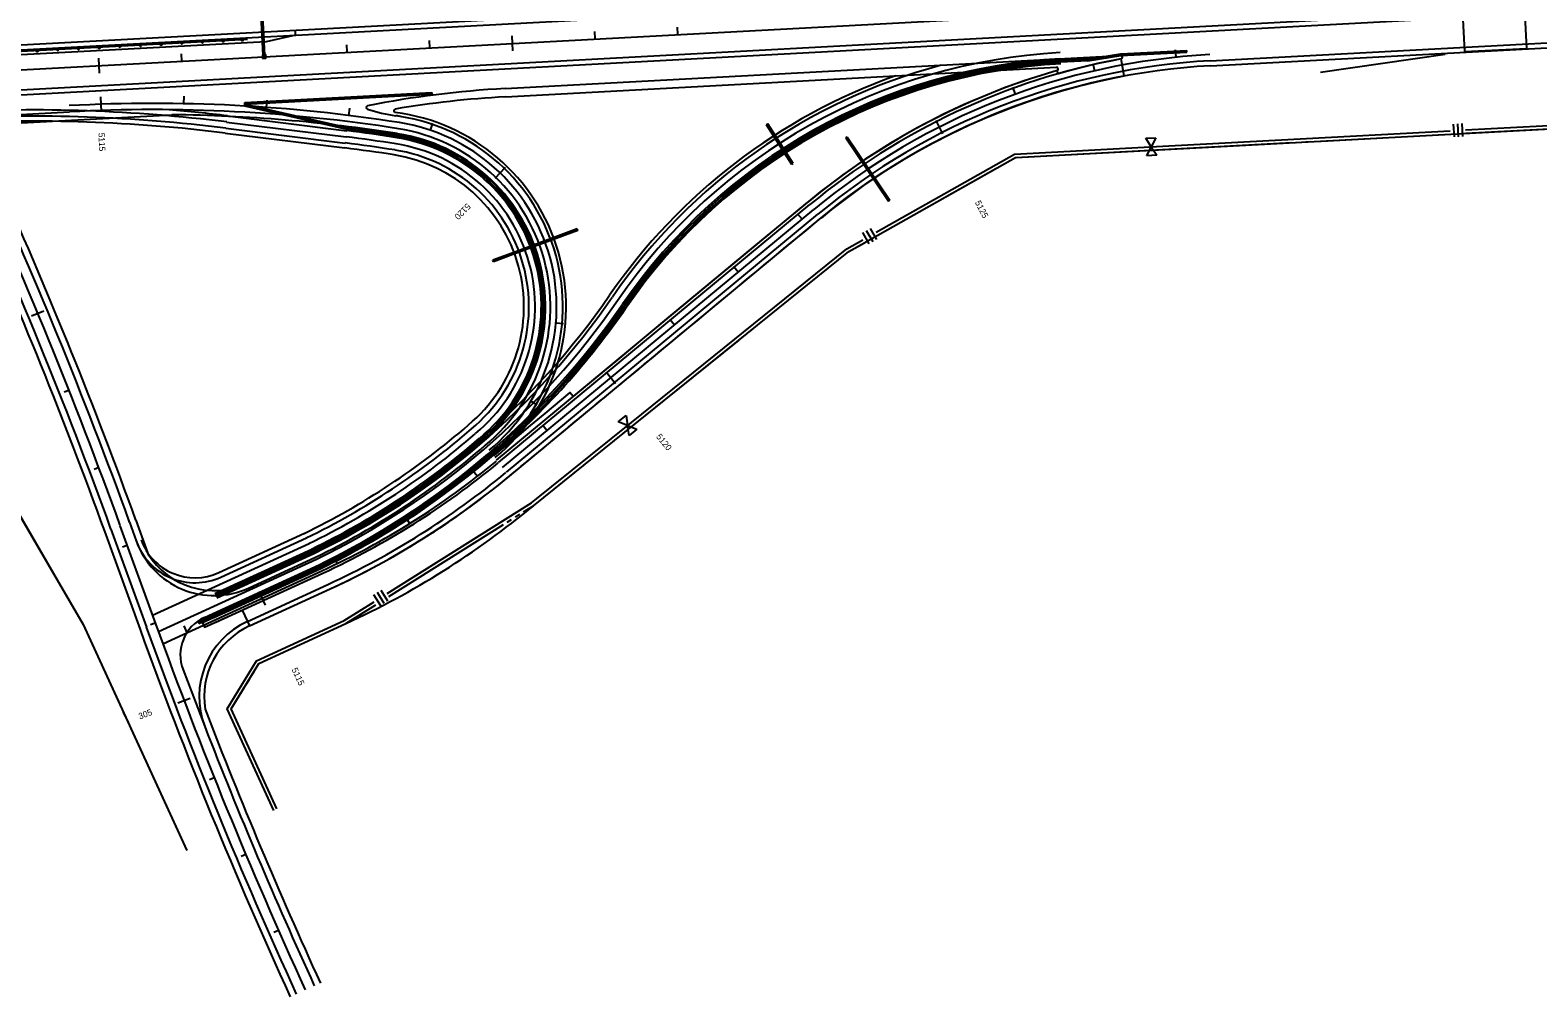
# Model space of a CAD drawing. Extents: x 192699 to 285914, y 194342 to 233219.
# Drawn here: x 262125 to 263947, y 206934 to 208102 of the extents above; entities that cross this region are included whole.
import ezdxf

# ---------------------------------------------------------------- set-up
doc = ezdxf.new("R2010")
doc.units = 0
for name, color, linetype in [('CENT LINE', 7, 'Continuous'), ('DRAINAGE', 7, 'Continuous'), ('GUARDRAIL', 7, 'Continuous'), ('HWY 149 STAGE 1B', 7, 'Continuous'), ('HWY 149 STAGE 2A', 7, 'Continuous'), ('R-W - CofA', 7, 'Continuous'), ('R_Proposed Guardrail', 7, 'Continuous'), ('ROAD', 7, 'Continuous'), ('SHOULDER', 7, 'Continuous'), ('STATIONING1', 7, 'Continuous'), ('STATIONING2', 7, 'Continuous')]:
    doc.layers.add(name, color=color, linetype=linetype)

msp = doc.modelspace()

# ---------------------------------------------------------------- linework, layer by layer
at = {"layer": 'CENT LINE'}
for p, q in [((260415, 207963), (266337.2, 208280.3)), ((262172.6, 208010.6), (262172.6, 208010.6)), ((262696, 207573.8), (263072.1, 207885.4)), ((262277, 207384.9), (262234.1, 207503.4)), ((262285.7, 207360.9), (262477.6, 207448.9))]:
    msp.add_line(p, q, dxfattribs=at)
for centre, radius, start, end in [((263594.3, 207255), 818.5, 93.0666, 129.6333), ((262274.8, 206103.5), 1909.9, 81.0667, 93.0665), ((262536.4, 207767.9), 225, 309.6333, 81.0667), ((256845.2, 205557.4), 5729.6, 19.85545, 24.68573), ((262079.6, 208316.9), 954.9, 294.6333, 309.6332), ((267665.9, 209330.9), 5729.6, 199.85545, 204.63334)]:
    msp.add_arc(centre, radius, start, end, dxfattribs=at)
at = {"layer": 'DRAINAGE'}
for p, q in [((262406.9, 208071.7), (262401.3, 208177.6)), ((262408.9, 208071.8), (262403.3, 208177.7)), ((263110.8, 207971.8), (263162.2, 207895.4)), ((263112.5, 207972.9), (263163.8, 207896.6)), ((262786.3, 207861.9), (262707.6, 207832.6)), ((262787, 207860.1), (262708.3, 207830.8))]:
    msp.add_line(p, q, dxfattribs=at)
msp.add_lwpolyline([(262406.1, 208067.7), (262410.1, 208067.9), (262409.9, 208071.9), (262405.9, 208071.7)], close=True, dxfattribs=at)
for points in [[(263110.8, 207971.8), (263112.5, 207972.9)], [(263162.2, 207895.4), (263163.8, 207896.6)], [(262787, 207860.1), (262786.3, 207861.9)], [(262708.3, 207830.8), (262707.6, 207832.6)]]:
    msp.add_lwpolyline(points, dxfattribs=at)
at = {"layer": 'GUARDRAIL'}
msp.add_line((263834.7, 208072.4), (263684.1, 208050.6), dxfattribs=at)
at = {"layer": 'HWY 149 STAGE 1B'}
msp.add_line((262781.3, 207659.5), (262777.5, 207664.1), dxfattribs=at)
at = {"layer": 'HWY 149 STAGE 2A'}
for p, q in [((263403.1, 208067), (263370.1, 208065.2)), ((263402.9, 208067), (263442.6, 208073.1)), ((263403.2, 208065), (263442.9, 208071.1)), ((263442.8, 208073.1), (263522.7, 208077.4)), ((263442.9, 208071.1), (263522.8, 208075.4)), ((263447.2, 208046.5), (263443.4, 208067.2)), ((263522.8, 208075.4), (263522.7, 208077.4)), ((263403.2, 208065), (263370.2, 208063.2)), ((262384.3, 208010.5), (262384.7, 208012.4)), ((262384.3, 208010.5), (262507.9, 207982.4)), ((262384.6, 208014.4), (262610.6, 208026.5)), ((262384.7, 208012.4), (262384.6, 208014.4)), ((262384.7, 208012.4), (262610.7, 208024.5)), ((262384.7, 208012.4), (262508.4, 207984.4)), ((262610.6, 208026.5), (262610.7, 208024.5)), ((262363.7, 207998.3), (262507.9, 207980.4)), ((262361.1, 207977.5), (262505.3, 207959.6)), ((262361.8, 207983.4), (262506, 207965.5)), ((262362.7, 207990.9), (262506.9, 207973)), ((263015, 207987.6), (263016.7, 207988.7)), ((263045.5, 207939.6), (263015, 207987.6)), ((263047.1, 207940.7), (263016.7, 207988.7)), ((263045.5, 207939.6), (263047.1, 207940.7)), ((262707.6, 207832.6), (262684.3, 207824)), ((262708.3, 207830.8), (262685, 207822.1)), ((262685, 207822.1), (262684.3, 207824)), ((262353.1, 207446.8), (262456.8, 207494.3)), ((262355.6, 207441.3), (262459.3, 207488.8)), ((262273.2, 207395.3), (262462.4, 207482)), ((262348.4, 207421.5), (262465.5, 207475.2)), ((262349.2, 207419.7), (262466.4, 207473.4)), ((262350.1, 207417.9), (262467.2, 207471.6)), ((262350.9, 207416.1), (262468, 207469.8)), ((262280.4, 207375.5), (262471.1, 207462.9)), ((262328.5, 207387.1), (262475.1, 207454.3)), ((262329.3, 207385.3), (262475.9, 207452.5)), ((262335.8, 207392.7), (262474.3, 207456.1)), ((262349.2, 207419.7), (262350.1, 207417.9)), ((262381.5, 207401.5), (262387.8, 207387.9)), ((262328.5, 207387.1), (262329.3, 207385.3)), ((262310, 207329.3), (262336.3, 207260.8))]:
    msp.add_line(p, q, dxfattribs=at)
msp.add_lwpolyline([(262381.5, 207401.5), (262387.8, 207387.9), (262390.3, 207382.4), (262487.6, 207427), (262504.4, 207434.9), (262518.6, 207441.9), (262534.3, 207450), (262551, 207458.9), (262564.3, 207466.3), (262578.2, 207474.5), (262589.6, 207481.3), (262604.7, 207490.7), (262619.6, 207500.4), (262631.2, 207508.1), (262641, 207514.9), (262646.6, 207518.9), (262651.1, 207522.2), (262656.8, 207526.2), (262669.4, 207535.6), (262673.2, 207538.5), (262680.5, 207544.1), (262690.7, 207552.1), (262700.7, 207560.2), (262705.1, 207563.9), (262714.6, 207571.7), (262718.7, 207575.2), (262725.2, 207580.5), (262733.4, 207587.3), (262745.8, 207597.5), (262751.4, 207602.3), (262756.9, 207606.7), (262763.8, 207612.5), (262769.2, 207616.9), (262776.1, 207622.7), (262783.9, 207629.1), (262789.6, 207633.9), (262796.7, 207639.7), (262801, 207643.3), (262805.5, 207647), (262809.7, 207650.5), (262814.4, 207654.4), (262818.8, 207658), (262826.5, 207664.4), (262833.9, 207670.5), (262837.7, 207673.7), (262842.9, 207678), (262848.1, 207682.3), (262853.7, 207687), (262860.5, 207692.6), (262866.5, 207697.6), (262872.1, 207702.2), (262877.5, 207706.6), (262887.4, 207714.9), (262895.2, 207721.4), (262899.3, 207724.8), (262910.2, 207733.7), (262921.2, 207742.8), (262931, 207751), (262944.3, 207762), (262957.4, 207772.9), (262967.9, 207781.6), (262979.7, 207791.3), (262990.9, 207800.6), (263003.4, 207810.9), (263014.2, 207819.9), (263024, 207828), (263036, 207838), (263048.9, 207848.7), (263062.3, 207859.7), (263076.4, 207871.4), (263091.1, 207883.4), (263102, 207892), (263113.7, 207900.8), (263125, 207909.1), (263136.1, 207916.9), (263150.4, 207926.7), (263166.7, 207937.1), (263181.4, 207946.1), (263197.9, 207955.6), (263216.1, 207965.8), (263236.7, 207976.2), (263260, 207987.4), (263281.5, 207996.8), (263309.9, 208008.2), (263329.8, 208015.3), (263349, 208021.7), (263371.3, 208028.5), (263391.8, 208034.3), (263415.3, 208040), (263437.5, 208044.6), (263447.2, 208046.5), (263443.4, 208067.2), (263414.9, 208061.4), (263383.3, 208053.7), (263367.1, 208049), (263365.9, 208053), (263333.7, 208043.2), (263303.3, 208032.5), (263253.7, 208012), (263228.6, 208000.4), (263194.8, 207982.6), (263165.4, 207965.8), (263133.9, 207945.6), (263114, 207932), (263079.7, 207906.4), (263056.3, 207887.1), (263002.2, 207842.5), (262945.8, 207795.7), (262894.2, 207753.1), (262834.9, 207703.9), (262784.3, 207662), (262781.3, 207659.5), (262777.5, 207664.1), (262747, 207638.8), (262729.4, 207624.3), (262715.5, 207612.8), (262702.9, 207602.3), (262692.9, 207594.1), (262685.6, 207588), (262684.9, 207588.9), (262666.5, 207573.4), (262654.3, 207563.5), (262637.7, 207550.6), (262617.6, 207535.8), (262590.4, 207516.7), (262567.1, 207501.9), (262537.6, 207484), (262513.7, 207470.7), (262492.6, 207459.6), (262440.8, 207435.2), (262388.3, 207411.2), (262333.6, 207386.1), (262336.1, 207380.7)], close=True, dxfattribs=at)
for centre, radius, start, end in [((263406.8, 207381.2), 694.5, 93.0666, 145.4413), ((263406.8, 207381.2), 687, 93.0666, 145.4413), ((263406.8, 207381.2), 685, 93.0666, 145.4413), ((263406.8, 207381.2), 702, 104.9323, 145.4413), ((263406.8, 207381.2), 683, 93.0666, 145.4413), ((263406.8, 207381.2), 681, 93.0666, 145.4413), ((263406.8, 207381.2), 706, 109.5458, 145.4413), ((262127.4, 206095.6), 1909.9, 82.9209, 93.0665), ((262127.4, 206095.6), 1902.4, 82.9209, 93.0665), ((262127.4, 206095.6), 1917.4, 82.9209, 85.035), ((262127.4, 206095.6), 1896.4, 82.9209, 93.0665), ((262274.8, 206103.5), 1891.4, 81.0667, 82.9209), ((262274.8, 206103.5), 1893.4, 81.0667, 82.9209), ((262274.8, 206103.5), 1895.4, 81.0667, 82.9209), ((262536.4, 207767.9), 210.5, 309.6333, 81.0667), ((262274.8, 206103.5), 1870.4, 81.0667, 82.9209), ((262274.8, 206103.5), 1876.4, 81.0667, 82.9209), ((262274.8, 206103.5), 1883.9, 81.0667, 82.9209), ((262536.4, 207767.9), 191.5, 309.6333, 81.0667), ((262536.4, 207767.9), 199, 309.6333, 81.0667), ((262536.4, 207767.9), 206.5, 309.6333, 81.0667), ((262536.4, 207767.9), 208.5, 309.6333, 81.0667), ((262536.4, 207767.9), 185.5, 309.6333, 81.0667), ((262061.9, 208307.6), 927, 295.8567, 325.4413), ((262061.9, 208307.6), 931, 295.8567, 325.4413), ((262061.9, 208307.6), 938.5, 295.8567, 325.4413), ((262061.9, 208307.6), 946, 295.8567, 325.4413), ((262061.9, 208307.6), 948, 295.8567, 325.4413), ((262061.9, 208307.6), 950, 295.8567, 325.4413), ((262061.9, 208307.6), 952, 310.912, 325.4413), ((262061.9, 208307.6), 904.1, 295.8567, 310.9785), ((262061.9, 208307.6), 910.1, 295.8567, 310.9696), ((262061.9, 208307.6), 917.6, 295.8567, 310.9325), ((262061.9, 208307.6), 925, 295.8567, 310.9479), ((262061.9, 208307.6), 927, 295.8567, 310.9451), ((262061.9, 208307.6), 929, 295.8567, 310.9423), ((262061.9, 208307.6), 946, 295.8567, 304.8463), ((262324.4, 207509.5), 75, 199.6096, 294.6334), ((262324.4, 207509.5), 69, 199.6096, 294.6334), ((262356.7, 207347.2), 50, 114.6334, 200.9751)]:
    msp.add_arc(centre, radius, start, end, dxfattribs=at)
at = {"layer": 'R-W - CofA'}
for p, q in [((263844.6, 207988.4), (263845.5, 207972.9)), ((263849.8, 207988.7), (263850.6, 207973.2)), ((263855, 207989), (263855.8, 207973.5)), ((263473.2, 207971.3), (263485.4, 207972)), ((263479.8, 207961.1), (263473.2, 207971.3)), ((263474.3, 207950.2), (263479.8, 207961.1)), ((263485.4, 207972), (263479.8, 207961.1)), ((263479.8, 207961.1), (263486.5, 207950.9)), ((263486.5, 207950.9), (263474.3, 207950.2)), ((263131, 207857.4), (263138.7, 207843.9)), ((263135.5, 207860), (263143.2, 207846.5)), ((263140, 207862.5), (263147.7, 207849)), ((262733.4, 207527.5), (263114.4, 207834.4)), ((262835.7, 207628.8), (262845.2, 207636.5)), ((262847, 207624.4), (262835.7, 207628.8)), ((262845.2, 207636.5), (262847, 207624.4)), ((262848.9, 207612.3), (262847, 207624.4)), ((262847, 207624.4), (262858.4, 207620)), ((262858.4, 207620), (262848.9, 207612.3)), ((262540.1, 207420.2), (262548.4, 207407.1)), ((262544.5, 207423), (262552.8, 207409.8)), ((262548.9, 207425.7), (262557.2, 207412.6)), ((262189.4, 207384), (262314.5, 207111.3)), ((262401.7, 207337.1), (262506.8, 207385.2)), ((262423.5, 207161.4), (262368.2, 207282.1))]:
    msp.add_line(p, q, dxfattribs=at)
for points in [[(263114.4, 207834.4), (263315.8, 207948.2), (264014.8, 207985.6), (264712.2, 208053), (266209.5, 208143.2), (266337.2, 208150.1)], [(263859.5, 207981.4), (264014.5, 207989.7), (264219.8, 208009.6)], [(263485.9, 207961.4), (263840.9, 207980.4)], [(263677.8, 207967.5), (263841.1, 207976.3)], [(263859.7, 207977.3), (264014.8, 207985.6), (264023, 207986.4)], [(263147.5, 207857.8), (263314.6, 207952.2), (263485.9, 207961.4)], [(263316.7, 207948.2), (263486.1, 207957.3)], [(263486.1, 207957.3), (263649.5, 207966)], [(263654.7, 207966.3), (263661, 207966.6)], [(263666.3, 207966.9), (263672.6, 207967.3)], [(263296.5, 207937.2), (263302, 207940.3)], [(263306.5, 207942.9), (263312, 207946)], [(263149.5, 207854.2), (263291.9, 207934.6)], [(261881.6, 207911.4), (262189.4, 207384)], [(262851.8, 207628.2), (263112.1, 207837.8), (263131.2, 207848.6)], [(263003.9, 207745.4), (263114.4, 207834.4), (263133.3, 207845)], [(262994.9, 207738.1), (262999.8, 207742.1)], [(262854.4, 207625), (262981.8, 207727.6)], [(262985.9, 207730.9), (262990.8, 207734.8)], [(262556.5, 207421.4), (262730.9, 207530.9), (262851.8, 207628.2)], [(262721.3, 207520), (262733.4, 207527.5), (262733.4, 207527.5), (262854.4, 207625)], [(262079.3, 207572.8), (262157.9, 207438.1)], [(262558.7, 207417.9), (262697.2, 207504.9)], [(262701.7, 207507.6), (262707, 207511)], [(262711.5, 207513.8), (262716.8, 207517.2)], [(262157.8, 207438.1), (262189.4, 207384), (262235.7, 207283)], [(262419.8, 207159.6), (262363.5, 207282.3), (262398.8, 207340.3), (262504.8, 207388.9), (262540.8, 207411.5)], [(262399, 207332.6), (262401.7, 207337.1), (262506.8, 207385.2), (262506.8, 207385.2), (262543, 207407.9)], [(262368.2, 207282.1), (262401.7, 207337.1)], [(262393, 207322.7), (262396.2, 207328.1)], [(262423.5, 207161.4), (262368.2, 207282.1), (262384.2, 207308.3)], [(262386.9, 207312.8), (262390.2, 207318.2)], [(262237.8, 207278.4), (262240.3, 207273)], [(262242.4, 207268.4), (262244.9, 207262.9)], [(262247, 207258.4), (262314.5, 207111.3)]]:
    msp.add_lwpolyline(points, dxfattribs=at)
msp.add_arc((262079.6, 208316.9), 1024.9, 294.6333, 309.6332, dxfattribs=at)
at = {"layer": 'R_Proposed Guardrail'}
for p, q in [((262446, 208095.8), (262445.7, 208101.8)), ((262410.4, 208087.9), (261830.6, 208056.9)), ((262387.8, 208090.7), (261838.6, 208061.3)), ((262446, 208095.8), (262410.4, 208087.9))]:
    msp.add_line(p, q, dxfattribs=at)
for centre in [(262258.6, 208083), (262283.6, 208084.4), (262308.5, 208085.7), (262333.5, 208087), (262358.5, 208088.4), (262381.7, 208089.6), (262133.8, 208076.3), (262158.8, 208077.7), (262183.7, 208079), (262208.7, 208080.4), (262233.7, 208081.7)]:
    msp.add_circle(centre, 0.75, dxfattribs=at)
at = {"layer": 'ROAD'}
for p, q in [((260415, 207993), (266337.2, 208310.3)), ((260415, 207932.9), (266337.2, 208250.2)), ((263550.9, 208064.9), (264180, 208098.6)), ((262699.1, 208031.3), (263442.9, 208071.1)), ((263858.3, 208075.9), (263933.2, 208079.9)), ((260415, 207908.9), (262173, 208003.1)), ((262691.2, 207579.6), (263067.4, 207891.2)), ((262700.7, 207568.1), (263076.9, 207879.6)), ((262245.4, 207507.5), (262253.5, 207485.1)), ((262222.8, 207499.4), (262265.7, 207380.8)), ((262389.3, 207428.1), (262470.1, 207465.2)), ((262347.3, 207392.4), (262476.4, 207451.6)), ((262349.8, 207387), (262478.9, 207446.1)), ((262387.8, 207387.9), (262485.1, 207432.5))]:
    msp.add_line(p, q, dxfattribs=at)
for points in [[(263855.8, 208122.8), (263858.3, 208075.9)], [(263930.7, 208126.8), (263933.2, 208079.9)]]:
    msp.add_lwpolyline(points, dxfattribs=at)
for centre, radius, start, end in [((263594.3, 207255), 826, 100.5228, 129.6333), ((263443, 208069.1), 2, 280.5228, 93.0667), ((263594.3, 207255), 811, 93.0666, 129.6333), ((262762.3, 206851), 1182, 93.0667, 101.1891), ((262533.4, 208008.5), 2, 101.1891, 251.8688), ((262274.8, 206103.5), 1902.4, 81.0667, 93.0665), ((262600.4, 208213.3), 217.5, 251.8688, 261.2259), ((262274.8, 206103.5), 1917.4, 81.0667, 81.2259), ((262536.4, 207767.9), 232.5, 309.6333, 81.0667), ((262536.4, 207767.9), 217.5, 309.6333, 81.0667), ((256845.2, 205557.4), 5717.6, 19.8555, 24.6857), ((256845.2, 205557.4), 5741.6, 19.85545, 24.68573), ((262061.9, 208307.6), 936, 295.8567, 310.9325), ((262061.9, 208307.6), 951, 295.8567, 310.9325), ((262079.6, 208316.9), 957.9, 294.6333, 309.6332), ((262079.6, 208316.9), 972.9, 294.6333, 309.6332), ((262347.6, 207519), 100, 199.8555, 294.6334), ((267665.9, 209330.9), 5741.6, 199.85545, 204.63334), ((262429.5, 207297), 100, 114.6334, 201.227), ((267665.9, 209330.9), 5717.6, 201.227, 204.6333)]:
    msp.add_arc(centre, radius, start, end, dxfattribs=at)
at = {"layer": 'SHOULDER'}
for p, q in [((260415.3, 207987), (266337.5, 208304.3)), ((260414.7, 207938.9), (266336.9, 208256.2)), ((263551.2, 208058.9), (264180.3, 208092.6)), ((262699.6, 208021.3), (263365.3, 208057)), ((261812.5, 207973.8), (262296.6, 207999.7)), ((262688.6, 207582.7), (263064.8, 207894.3)), ((262704.6, 207563.4), (263080.8, 207875)), ((262252.9, 207510.2), (262267.6, 207469.7)), ((262215.3, 207496.6), (262258.1, 207378.1)), ((262386.8, 207433.6), (262467.6, 207470.7)), ((262390.3, 207382.4), (262487.6, 207427))]:
    msp.add_line(p, q, dxfattribs=at)
for centre, radius, start, end in [((263594.3, 207255), 830, 105.9675, 129.6333), ((263594.3, 207255), 805, 93.0666, 129.6333), ((263365.4, 208055), 2, 285.9675, 93.0666), ((262762.3, 206851), 1172, 93.0667, 99.633), ((262274.8, 206103.5), 1896.4, 81.0667, 89.3406), ((262566.5, 208004.5), 2, 99.633, 262.7388), ((262536.4, 207767.9), 236.5, 309.6333, 82.7388), ((262536.4, 207767.9), 211.5, 309.6333, 81.0667), ((256845.2, 205557.4), 5749.6, 19.85545, 24.18004), ((256845.2, 205557.4), 5709.6, 19.8555, 24.18), ((262061.9, 208307.6), 930, 295.8567, 310.9325), ((262079.6, 208316.9), 978.9, 294.6333, 309.6332), ((262347.6, 207519), 94, 211.6957, 294.6334), ((267665.9, 209330.9), 5749.6, 199.85545, 204.63334), ((262429.5, 207297), 94, 114.6334, 189.2888), ((267665.9, 209330.9), 5709.6, 201.0319, 204.6333)]:
    msp.add_arc(centre, radius, start, end, dxfattribs=at)
at = {"layer": 'STATIONING1'}
for points in [[(262906.8, 208105.5), (262907.3, 208096.5)], [(262507.4, 208084.1), (262507.9, 208075.1)], [(262607.3, 208089.5), (262607.7, 208080.5)], [(262707.1, 208094.8), (262708.1, 208076.8)], [(262807, 208100.1), (262807.5, 208091.2)], [(262207.8, 208068.1), (262208.8, 208050.1)], [(262307.7, 208073.4), (262308.2, 208064.4)], [(262407.6, 208078.8), (262408, 208069.8)]]:
    msp.add_lwpolyline(points, dxfattribs=at)
at = {"layer": 'STATIONING2'}
for points in [[(263508.7, 208078.1), (263509.6, 208069.2)], [(263409, 208061.6), (263411.1, 208052.8)], [(263312.1, 208033), (263315.2, 208024.5)], [(262210.4, 208021.2), (262211.1, 208003.3)], [(262310.9, 208022), (262310.7, 208013)], [(262411.3, 208017.5), (262410.6, 208008.5)], [(262511.2, 208007.7), (262510.1, 207998.8)], [(263219.4, 207992.8), (263227.6, 207976.8)], [(262611.3, 207989.6), (262608.4, 207981.1)], [(263132.3, 207941.6), (263137.3, 207934.2)], [(262699.3, 207935.9), (262686.8, 207922.9)], [(263052.1, 207880.5), (263057.8, 207873.6)], [(262755.7, 207849.5), (262747.3, 207846.4)], [(262755.7, 207849.5), (262747.3, 207846.4)], [(262975.1, 207816.7), (262980.8, 207809.8)], [(262127.1, 207756.8), (262141.9, 207762.9)], [(262769.5, 207747.3), (262760.5, 207748.1)], [(262898.1, 207752.9), (262903.8, 207746)], [(262821.1, 207689.1), (262832.5, 207675.3)], [(262166.6, 207665), (262172.1, 207667.2)], [(262738, 207649.1), (262730.2, 207653.6)], [(262744.1, 207625.4), (262749.8, 207618.4)], [(262202.5, 207571.8), (262208.1, 207573.9)], [(262660.3, 207570.2), (262665.8, 207563.1)], [(262579, 207513.6), (262583.8, 207505.9)], [(262236.9, 207478), (262242.6, 207480)], [(262492.3, 207465.8), (262496.3, 207457.7)], [(262401.7, 207424), (262409.2, 207407.6)], [(262270.9, 207384), (262276.5, 207386)], [(262310.8, 207382.3), (262314.6, 207374.1)], [(262303.8, 207289.4), (262318.8, 207295.1)], [(262342.1, 207196.9), (262347.7, 207199.1)], [(262380.2, 207104.3), (262385.7, 207106.6)], [(262419.9, 207012.4), (262425.3, 207014.8)]]:
    msp.add_lwpolyline(points, dxfattribs=at)

# ---------------------------------------------------------------- texts
for s, rotation, p in [('5115', 271.9209, (262207.9, 207977.8)), ('5120', 225.8761, (262652.9, 207893.4)), ('5125', 296.9328, (263266.5, 207893.8)), ('5120', 309.6333, (262881.1, 207610.5)), ('5115', 294.6333, (262441, 207329.8)), ('305', 20.8433, (262257.9, 207269.3))]:
    msp.add_text(s, height=7.5, rotation=rotation, dxfattribs=at).set_placement(p)

doc.saveas('drawing.dxf')
